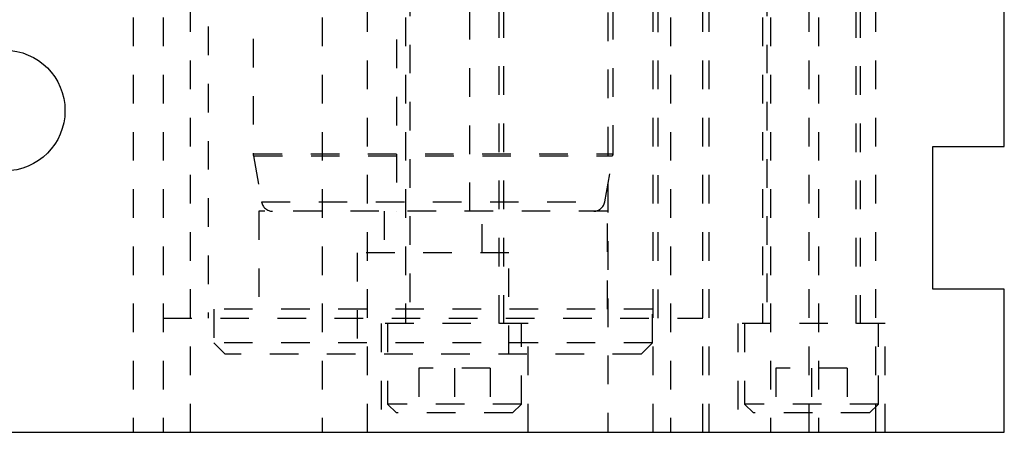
# Model space of a CAD drawing. Header units: inches. Extents: x 1880 to 2363, y -453 to -54.
# Tile 476 of 656: x 1929.38 to 1932.83, y -153.23 to -151.79. Entities that reach past the tile are written whole.
import ezdxf

# ---------------------------------------------------------------- set-up
doc = ezdxf.new("R2010")
doc.units = ezdxf.units.IN
doc.header["$LTSCALE"] = 0.5
doc.header["$MEASUREMENT"] = 0
doc.linetypes.add('HIDDEN', pattern=[0.225, 0.15, -0.075])
doc.layers.add('SID-M-H', color=4, linetype='HIDDEN')
doc.layers.add('SID-M-S', color=105, linetype='Continuous')

msp = doc.modelspace()

# ---------------------------------------------------------------- linework, layer by layer
at = {"layer": 'SID-M-H'}
for p, q in [((1930.1975, -148.85222), (1930.1975, -152.25472)), ((1931.45734, -152.25472), (1931.45734, -148.85222)), ((1930.04002, -149.0097), (1930.04002, -152.8286)), ((1931.61482, -152.8286), (1931.61482, -149.0097)), ((1929.77692, -150.9782), (1929.77692, -153.2282)), ((1929.88254, -150.9782), (1929.88254, -153.2282)), ((1929.97792, -153.2282), (1929.97792, -150.9782)), ((1930.43892, -150.9782), (1930.43892, -153.2282)), ((1930.59792, -153.2282), (1930.59792, -150.9782)), ((1930.73042, -150.9782), (1930.73042, -152.8482)), ((1931.07442, -152.8482), (1931.07442, -150.9782)), ((1931.59792, -153.2282), (1931.59792, -150.9782)), ((1931.65842, -150.9782), (1931.65842, -153.2282)), ((1931.7723, -153.2282), (1931.7723, -150.9782)), ((1931.79442, -153.2282), (1931.79442, -150.9782)), ((1931.98042, -150.9782), (1931.98042, -152.8482)), ((1932.00842, -150.9782), (1932.00842, -153.2282)), ((1932.14442, -153.2282), (1932.14442, -150.9782)), ((1932.17692, -150.9782), (1932.17692, -153.2282)), ((1932.32442, -152.8482), (1932.32442, -150.9782)), ((1932.37792, -153.2282), (1932.37792, -150.9782)), ((1930.69892, -151.45501), (1930.69892, -152.45501)), ((1930.95592, -152.45501), (1930.95592, -151.45501)), ((1930.74617, -151.47281), (1930.74617, -152.8482)), ((1931.05867, -152.8482), (1931.05867, -151.47281)), ((1931.99617, -151.47281), (1931.99617, -152.8482)), ((1932.30867, -152.8482), (1932.30867, -151.47281)), ((1931.43892, -151.56007), (1931.43892, -153.2282)), ((1930.1981, -152.26155), (1930.22647, -152.42248)), ((1930.19926, -152.25472), (1931.45558, -152.25472)), ((1930.19986, -152.26155), (1931.45499, -152.26155)), ((1931.42837, -152.42248), (1931.45675, -152.26155)), ((1931.43766, -152.45501), (1930.21719, -152.45501)), ((1930.21719, -152.45501), (1930.21719, -152.79753)), ((1930.22692, -152.42248), (1931.42793, -152.42248)), ((1930.65542, -152.45501), (1930.65542, -152.60068)), ((1930.99942, -152.60068), (1930.99942, -152.45501)), ((1931.43766, -152.79753), (1931.43766, -152.45501)), ((1931.09292, -152.60068), (1930.56192, -152.60068)), ((1930.56192, -152.60068), (1930.56192, -152.95501)), ((1931.09292, -152.95501), (1931.09292, -152.60068)), ((1931.59514, -152.79753), (1930.05971, -152.79753)), ((1930.05971, -152.79753), (1930.05971, -152.91564)), ((1931.59514, -152.91564), (1931.59514, -152.79753)), ((1929.88254, -152.8286), (1931.7723, -152.8286)), ((1931.15992, -152.8482), (1930.64492, -152.8482)), ((1930.64492, -152.8482), (1930.64492, -153.2282)), ((1930.66805, -152.8482), (1930.66805, -153.12945)), ((1931.1368, -153.12945), (1931.1368, -152.8482)), ((1931.15992, -153.2282), (1931.15992, -152.8482)), ((1932.40992, -152.8482), (1931.89492, -152.8482)), ((1931.89492, -152.8482), (1931.89492, -153.2282)), ((1931.91805, -152.8482), (1931.91805, -153.12945)), ((1932.3868, -153.12945), (1932.3868, -152.8482)), ((1932.40992, -153.2282), (1932.40992, -152.8482)), ((1931.59514, -152.91564), (1930.05971, -152.91564)), ((1930.05971, -152.91564), (1930.09908, -152.95501)), ((1931.55577, -152.95501), (1931.59514, -152.91564)), ((1931.55577, -152.95501), (1930.09908, -152.95501)), ((1931.02742, -153.00445), (1930.77742, -153.00445)), ((1930.77742, -153.00445), (1930.77742, -153.1607)), ((1930.90242, -153.00445), (1930.90242, -153.1607)), ((1931.02742, -153.00445), (1931.02742, -153.1607)), ((1932.27742, -153.00445), (1932.02742, -153.00445)), ((1932.02742, -153.00445), (1932.02742, -153.1607)), ((1932.15242, -153.00445), (1932.15242, -153.1607)), ((1932.27742, -153.00445), (1932.27742, -153.1607)), ((1931.1368, -153.12945), (1930.66805, -153.12945)), ((1930.66805, -153.12945), (1930.6993, -153.1607)), ((1931.10555, -153.1607), (1931.1368, -153.12945)), ((1932.3868, -153.12945), (1931.91805, -153.12945)), ((1931.91805, -153.12945), (1931.9493, -153.1607)), ((1932.35555, -153.1607), (1932.3868, -153.12945)), ((1931.10555, -153.1607), (1930.6993, -153.1607)), ((1932.35555, -153.1607), (1931.9493, -153.1607))]:
    msp.add_line(p, q, dxfattribs=at)
for centre, start, end in [((1930.23687, -152.25472), 180, 190), ((1931.41797, -152.25472), 350, 0), ((1930.26525, -152.41564), 190, 270), ((1931.3896, -152.41564), 270, 350)]:
    msp.add_arc(centre, 0.03937, start, end, dxfattribs=at)
at = {"layer": 'SID-M-S'}
for p, q in [((1932.82742, -152.2282), (1932.82742, -150.9782)), ((1932.57742, -152.2282), (1932.82742, -152.2282)), ((1932.57742, -152.7282), (1932.57742, -152.2282)), ((1932.82742, -152.7282), (1932.57742, -152.7282)), ((1932.82742, -153.2282), (1932.82742, -152.7282)), ((1918.82742, -153.2282), (1932.82742, -153.2282))]:
    msp.add_line(p, q, dxfattribs=at)
msp.add_circle((1929.32742, -152.1032), 0.21095, dxfattribs=at)

doc.saveas('drawing.dxf')
